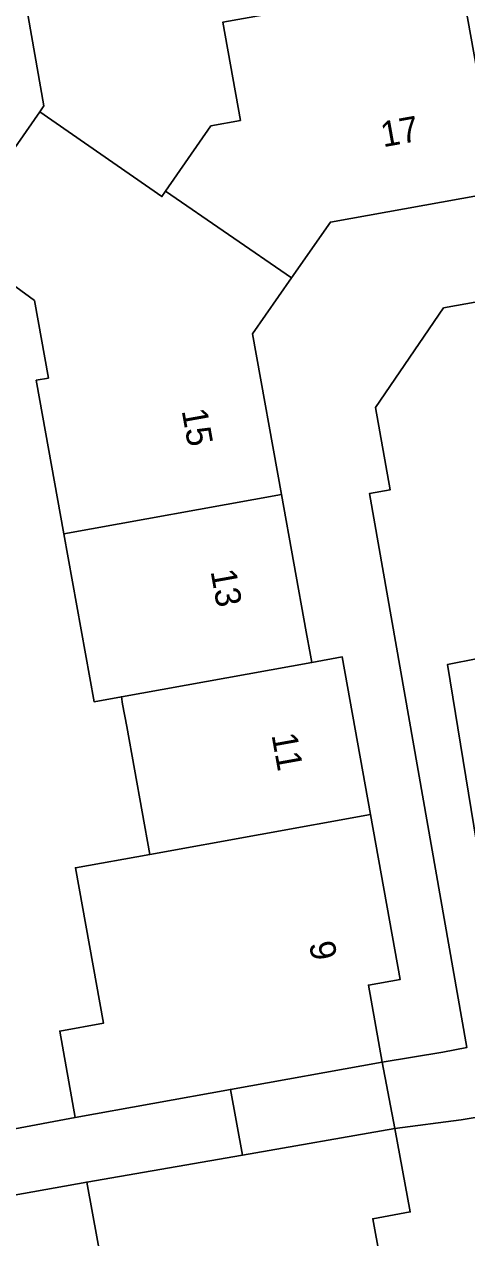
# Model space of a CAD drawing. Extents: x 157793 to 159380, y 380877 to 382313.
# Drawn here: x 158869.72 to 158887.09, y 381591.13 to 381638.77 of the extents above; entities that cross this region are included whole.
import ezdxf

# ---------------------------------------------------------------- set-up
doc = ezdxf.new("R2010")
doc.units = 0
for name, color, linetype in [('IMGEO_Erf', 7, 'Continuous'), ('IMGEO_Groenvoorziening', 7, 'Continuous'), ('IMGEO_Pand', 7, 'Continuous'), ('IMGEO_Pand_nummerreeks', 7, 'Continuous'), ('IMGEO_Parkeervlak_open', 7, 'Continuous'), ('IMGEO_Voetpad_open', 7, 'Continuous')]:
    doc.layers.add(name, color=color, linetype=linetype)

msp = doc.modelspace()

# ---------------------------------------------------------------- linework, layer by layer
at = {"layer": 'IMGEO_Erf'}
for points in [[(158867.797, 381650.88), (158870.489, 381635.566), (158870.329, 381635.336), (158875.121, 381632.005), (158875.266, 381632.214), (158877.051, 381634.783), (158878.204, 381634.991), (158877.51, 381638.844)], [(158888.349, 381632.193), (158881.739, 381631.004), (158880.213, 381628.81), (158878.687, 381626.614), (158879.822, 381620.305), (158880.793, 381614.911), (158880.958, 381613.995), (158881.009, 381613.711), (158882.207, 381613.927), (158883.32, 381607.74), (158884.485, 381601.268), (158883.229, 381601.042), (158883.773, 381598.021), (158886.149, 381598.406), (158887.101, 381598.6), (158883.28, 381620.35), (158884.083, 381620.484), (158883.513, 381623.717), (158886.186, 381627.63), (158901.954, 381630.456)], [(158860.977, 381593.83), (158871.72, 381595.852), (158871.111, 381599.24), (158872.825, 381599.548), (158871.727, 381605.653), (158874.644, 381606.178), (158873.741, 381611.197), (158873.582, 381612.08), (158873.531, 381612.364), (158872.458, 381612.171), (158871.271, 381618.767), (158870.188, 381624.79), (158870.668, 381624.877), (158870.121, 381627.918), (158866.842, 381630.32)], [(158892.626, 381567.29), (158887.575, 381595.876), (158886.87, 381595.759), (158884.273, 381595.409), (158884.873, 381592.137), (158883.404, 381591.868), (158884.509, 381585.842)], [(158872.79, 381589.943), (158872.172, 381593.311), (158862.214, 381591.533), (158864.42, 381578.883)]]:
    msp.add_lwpolyline(points, dxfattribs=at)
at = {"layer": 'IMGEO_Groenvoorziening'}
msp.add_lwpolyline([(158860.698, 381663.579), (158860.228, 381663.497), (158859.544, 381664.477), (158860.723, 381666.665), (158850.28, 381660.797), (158852.141, 381657.04), (158857.619, 381660.039), (158863.845, 381649.863), (158864.302, 381648.712), (158864.814, 381647.423), (158865.675, 381635.22), (158854.144, 381627.142), (158855.019, 381622.874), (158863.515, 381627.228), (158866.029, 381629.151), (158866.842, 381630.32), (158870.329, 381635.336), (158870.489, 381635.566), (158867.797, 381650.88)], close=True, dxfattribs=at)
at = {"layer": 'IMGEO_Pand'}
for points in [[(158886.765, 381640.997), (158885.373, 381640.746), (158880.452, 381639.86), (158880.537, 381639.389), (158877.51, 381638.844), (158878.204, 381634.991), (158877.051, 381634.783), (158875.266, 381632.214), (158880.213, 381628.81), (158881.739, 381631.004), (158888.349, 381632.193)], [(158878.687, 381626.614), (158880.213, 381628.81), (158875.266, 381632.214), (158875.121, 381632.005), (158870.329, 381635.336), (158866.842, 381630.32), (158870.121, 381627.918), (158870.668, 381624.877), (158870.188, 381624.79), (158871.271, 381618.767), (158879.822, 381620.305)], [(158879.822, 381620.305), (158871.271, 381618.767), (158872.458, 381612.171), (158873.531, 381612.364), (158881.009, 381613.711), (158880.958, 381613.995), (158880.793, 381614.911)], [(158881.009, 381613.711), (158873.531, 381612.364), (158873.582, 381612.08), (158873.741, 381611.197), (158874.644, 381606.178), (158883.32, 381607.74), (158882.207, 381613.927)], [(158883.32, 381607.74), (158874.644, 381606.178), (158871.727, 381605.653), (158872.825, 381599.548), (158871.111, 381599.24), (158871.72, 381595.852), (158877.812, 381596.948), (158883.773, 381598.021), (158883.229, 381601.042), (158884.485, 381601.268)], [(158884.509, 381585.842), (158883.404, 381591.868), (158884.873, 381592.137), (158884.273, 381595.409), (158878.286, 381594.371), (158872.172, 381593.311), (158872.79, 381589.943), (158874.769, 381590.306), (158875.863, 381584.342)]]:
    msp.add_lwpolyline(points, close=True, dxfattribs=at)
at = {"layer": 'IMGEO_Parkeervlak_open'}
msp.add_lwpolyline([(158887.53, 381613.866), (158886.341, 381613.634), (158887.887, 381604.169), (158889.058, 381604.357)], dxfattribs=at)
at = {"layer": 'IMGEO_Voetpad_open'}
for points in [[(158930.302, 381637.571), (158929.831, 381641.237), (158926.612, 381640.629), (158920.277, 381639.433), (158920.657, 381637.815), (158912.639, 381635.93), (158910.513, 381635.431), (158907.69, 381634.767), (158908.032, 381632.615), (158901.672, 381631.534), (158901.954, 381630.456), (158886.186, 381627.63), (158883.513, 381623.717), (158884.083, 381620.484), (158883.28, 381620.35), (158887.101, 381598.6), (158886.149, 381598.406), (158883.773, 381598.021), (158884.273, 381595.409), (158886.87, 381595.759), (158887.575, 381595.876), (158892.626, 381567.29)], [(158889.058, 381604.357), (158887.887, 381604.169), (158886.341, 381613.634), (158887.53, 381613.866)]]:
    msp.add_lwpolyline(points, dxfattribs=at)
for points in [[(158877.812, 381596.948), (158878.286, 381594.371), (158884.273, 381595.409), (158883.773, 381598.021)], [(158871.72, 381595.852), (158860.977, 381593.83), (158861.369, 381591.388), (158862.214, 381591.533), (158872.172, 381593.311), (158878.286, 381594.371), (158877.812, 381596.948)]]:
    msp.add_lwpolyline(points, close=True, dxfattribs=at)

# ---------------------------------------------------------------- texts
at = {"layer": 'IMGEO_Pand_nummerreeks'}
for s, rotation, p in [('17', 10.1994, (158883.81, 381633.937)), ('15', 280.2042, (158875.897, 381623.602)), ('13', 280.2042, (158877.032, 381617.292)), ('11', 280.1984, (158879.425, 381610.864)), ('9', 280.2042, (158880.898, 381602.683))]:
    msp.add_text(s, height=1, rotation=rotation, dxfattribs=at).set_placement(p)

doc.saveas('drawing.dxf')
